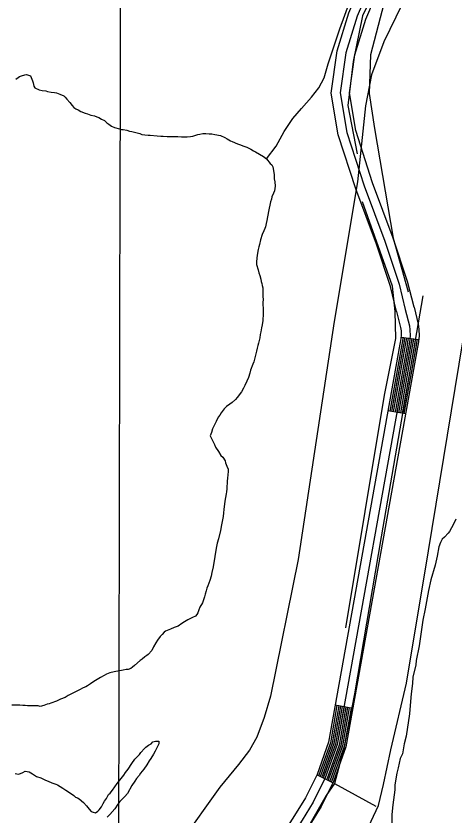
# Model space of a CAD drawing. Extents: x 3177185 to 3215018, y 812988 to 838321.
# Drawn here: x 3196905 to 3197637, y 825993 to 827329 of the extents above; entities that cross this region are included whole.
import ezdxf

# ---------------------------------------------------------------- set-up
doc = ezdxf.new("R2010")
doc.units = 0
for name, color, linetype in [('V-GRID-MAJR', 7, 'Continuous'), ('V-LEVE-TOET', 7, 'Continuous'), ('V-ROAD-CNTR', 7, 'Continuous'), ('V-SITE-VEGE', 7, 'Continuous'), ('V-TOPO-SHOR', 7, 'Continuous')]:
    doc.layers.add(name, color=color, linetype=linetype)

msp = doc.modelspace()

# ---------------------------------------------------------------- linework, layer by layer
at = {"layer": 'V-GRID-MAJR'}
msp.add_spline([(3197059.7, 818362.7), (3197073.8, 824421.5), (3197087.9, 830483.8), (3197102, 836546.1), (3197102, 836549.5)], degree=3, dxfattribs=at)
at = {"layer": 'V-LEVE-TOET'}
for points in [[(3197550.2, 827347.9), (3197520.1, 827286.5), (3197499.4, 827231.4), (3197489.6, 827179.2), (3197476.2, 827052.3), (3197437, 826819), (3197376.7, 826421.2), (3197330.8, 826193), (3197320, 826157.1), (3197308, 826124.5), (3197295.4, 826102.7), (3197277, 826078.9), (3197245.7, 826041), (3197180.9, 825949.5)], [(3197490.3, 825966.2), (3197510.8, 826010.2), (3197519.2, 826045.5), (3197531.4, 826103.4), (3197558.1, 826214.9), (3197594.7, 826435.6), (3197651.9, 826784.9), (3197729.3, 827163.8), (3197747.7, 827226.3), (3197764.1, 827264.3), (3197775.1, 827286), (3197778.9, 827293.5), (3197824.8, 827352.1)]]:
    msp.add_lwpolyline(points, dxfattribs=at)
at = {"layer": 'V-ROAD-CNTR'}
for p, q in [((3197578.4, 826788.1), (3197548.7, 826792.3)), ((3197556.5, 826664.5), (3197526.9, 826669.8)), ((3197468.2, 826172.3), (3197438.7, 826177.6)), ((3197434.8, 826048), (3197407.9, 826061.3))]:
    msp.add_line(p, q, dxfattribs=at)
for points in [[(3197570.5, 826842.9), (3197559.8, 826885.6), (3197535.8, 826958.3), (3197501.2, 827050.7), (3197473, 827138.3), (3197462.4, 827201.1), (3197471.4, 827264.6), (3197489.7, 827324.3), (3197518.8, 827392.6), (3197558.1, 827461.5), (3197599.8, 827523.9), (3197652.6, 827600.9), (3198040.9, 828146.2), (3198304.2, 828508.6), (3198528.3, 828820.4), (3198736.7, 829113.5), (3198856.4, 829279.3), (3198952.9, 829407.7), (3199016.4, 829504.3)], [(3197541.4, 826835.6), (3197531, 826877.2), (3197507.5, 826948.3), (3197472.9, 827040.8), (3197443.8, 827131.1), (3197432, 827200.7), (3197442.1, 827271.1), (3197461.5, 827334.5), (3197491.9, 827406), (3197532.5, 827477.3), (3197575, 827540.8), (3197628.1, 827618.1), (3198016.5, 828163.7), (3198279.9, 828526.2), (3198503.9, 828837.8), (3198712.3, 829130.9), (3198832.3, 829297.1), (3198928.4, 829424.9), (3198959.5, 829472.2)], [(3198940.7, 829416.3), (3198844.4, 829288.2), (3198724.5, 829122.2), (3198516.1, 828829.1), (3198292, 828517.4), (3198028.7, 828155), (3197640.4, 827609.5), (3197587.4, 827532.4), (3197545.3, 827469.4), (3197505.3, 827399.3), (3197475.6, 827329.4), (3197456.7, 827267.8), (3197447.2, 827200.9), (3197458.4, 827134.7), (3197487.1, 827045.8), (3197521.6, 826953.3), (3197545.4, 826881.4), (3197555.9, 826839.2)], [(3197570.5, 826842.8), (3197577.4, 826814.6), (3197578.6, 826806.3), (3197579.3, 826794.2), (3197577.5, 826781.9), (3197576.4, 826775.8), (3197456.7, 826108.2), (3197436, 826050.5), (3197415.1, 826008.4), (3197396.2, 825977.7), (3197370.4, 825937.6), (3197342, 825901.9)], [(3197541.4, 826835.7), (3197547.9, 826808.8), (3197548.8, 826803.2), (3197549.2, 826795.6), (3197547.9, 826786.7), (3197546.9, 826781.1), (3197427.7, 826115.9), (3197408.4, 826062.2), (3197388.9, 826022.9), (3197370.8, 825993.7), (3197346, 825955.1), (3197280.5, 825873), (3196911, 825414.2)], [(3197555.9, 826839.2), (3197562.6, 826811.7), (3197563.7, 826804.8), (3197564.2, 826794.9), (3197562.7, 826784.3), (3197561.7, 826778.5), (3197442.2, 826112), (3197422.2, 826056.4), (3197402, 826015.7), (3197383.5, 825985.7), (3197358.2, 825946.4), (3197292.2, 825863.6), (3196922.7, 825404.8)], [(3197551.7, 826791.9), (3197550.9, 826786.3), (3197549.8, 826780.6), (3197529.9, 826669.2)], [(3197554.7, 826791.5), (3197553.8, 826785.8), (3197552.8, 826780.1), (3197532.8, 826668.7)], [(3197557.6, 826791), (3197556.8, 826785.3), (3197555.7, 826779.5), (3197535.8, 826668.2)], [(3197560.6, 826790.6), (3197559.8, 826784.8), (3197558.7, 826779), (3197538.7, 826667.6)], [(3197563.6, 826790.2), (3197562.7, 826784.3), (3197561.7, 826778.5), (3197541.7, 826667.1)], [(3197566.5, 826789.8), (3197565.7, 826783.9), (3197564.6, 826777.9), (3197544.6, 826666.6)], [(3197569.5, 826789.3), (3197568.7, 826783.4), (3197567.6, 826777.4), (3197547.6, 826666.1)], [(3197572.5, 826788.9), (3197571.6, 826782.9), (3197570.5, 826776.9), (3197550.6, 826665.5)], [(3197575.4, 826788.5), (3197574.6, 826782.4), (3197573.5, 826776.3), (3197553.5, 826665)], [(3197441.7, 826177.1), (3197430.6, 826115.2), (3197411.1, 826061.1), (3197410.6, 826060)], [(3197444.6, 826176.5), (3197433.5, 826114.4), (3197413.9, 826059.9), (3197413.3, 826058.7)], [(3197447.6, 826176), (3197436.4, 826113.6), (3197416.7, 826058.7), (3197416, 826057.3)], [(3197450.5, 826175.5), (3197439.3, 826112.8), (3197419.4, 826057.5), (3197418.7, 826056)], [(3197453.5, 826175), (3197442.2, 826112), (3197422.2, 826056.4), (3197421.3, 826054.6)], [(3197456.4, 826174.4), (3197445.1, 826111.3), (3197425, 826055.2), (3197424, 826053.3)], [(3197459.4, 826173.9), (3197448, 826110.5), (3197427.7, 826054), (3197426.7, 826052)], [(3197462.3, 826173.4), (3197450.9, 826109.7), (3197430.5, 826052.8), (3197429.4, 826050.6)], [(3197465.3, 826172.8), (3197453.8, 826108.9), (3197433.3, 826051.6), (3197432.1, 826049.3)]]:
    msp.add_lwpolyline(points, dxfattribs=at)
at = {"layer": 'V-SITE-VEGE'}
for points in [[(3197640.4, 826488.6), (3197636.6, 826480.3), (3197629.7, 826468.3)], [(3197629.7, 826468.3), (3197627.4, 826465.3), (3197621.3, 826458.5), (3197617.4, 826455.5), (3197614.4, 826449.4), (3197612, 826442.6), (3197608.9, 826426.8), (3197605.7, 826411.6), (3197598.7, 826387.4), (3197594.8, 826369.3), (3197589.2, 826339), (3197585.3, 826320.1), (3197578.9, 826276.9), (3197574.2, 826252.7), (3197573.3, 826245.2), (3197568.6, 826224.7), (3197567.8, 826214.1), (3197565.4, 826196.7), (3197564.5, 826183.9), (3197562.8, 826163.4), (3197557.2, 826126.3), (3197554.1, 826113.5), (3197550.9, 826096.8), (3197547.1, 826088.5), (3197543.9, 826073.4), (3197541.6, 826064.3), (3197538.4, 826044.6), (3197538.3, 826036.3), (3197535.1, 826011.3), (3197533.5, 825995.4), (3197533.3, 825976.5)]]:
    msp.add_lwpolyline(points, dxfattribs=at)
at = {"layer": 'V-TOPO-SHOR'}
msp.add_line((3197437.3, 826047), (3197506.7, 826008.9), dxfattribs=at)
for points in [[(3200309.4, 830575.8), (3200226.6, 830501.9), (3200132.6, 830437), (3200016.2, 830376.5), (3199940.1, 830342.9), (3199680.4, 830179.5), (3199490.1, 830056.4), (3199409.5, 829991.5), (3199328.9, 829910.9), (3199250.6, 829819.1), (3198966.3, 829434.1), (3198809.5, 829216.9), (3198341.7, 828565.5), (3197976.8, 828050.6), (3197815.6, 827826.7), (3197744, 827734.9), (3197587.3, 827508.8), (3197531.3, 827426), (3197484.3, 827329.7), (3197468.6, 827253.6), (3197459.6, 827179.7), (3197475.3, 827099.2)], [(3197323.7, 827090.8), (3197339.9, 827112), (3197353.3, 827136.7), (3197367.9, 827157.9), (3197382.4, 827174.7), (3197399.2, 827193.7), (3197411.5, 827209.4), (3197420.5, 827226.2), (3197427.2, 827249.7), (3197446.2, 827307.9), (3197463, 827353.8), (3197501.1, 827426.6), (3197544.7, 827496), (3197696.9, 827710.9), (3197961.1, 828080.2), (3198058.5, 828219), (3198232, 828454.1), (3198476, 828797.7), (3198745.7, 829168.2), (3198924.8, 829415.6)], [(3197591.7, 827475.2), (3197520.1, 827349.9), (3197497.7, 827264.8), (3197495.5, 827199.9), (3197504.4, 827141.7), (3197535.8, 826958.1), (3197560.4, 826868.6)], [(3196905, 827223.9), (3196908.7, 827226.5), (3196911.2, 827228.3), (3196914.5, 827229.7), (3196920, 827231.1), (3196922.9, 827231.8), (3196929.5, 827229.6), (3196930.5, 827226.7), (3196932.7, 827221.2), (3196933.7, 827217.9), (3196934.8, 827212.1), (3196936.6, 827209.5), (3196943.8, 827206.2), (3196948.9, 827204.7), (3196955.1, 827204.3), (3196958, 827203.5), (3196963.8, 827202.4), (3196969.3, 827201.6), (3196972.9, 827200.8), (3196978.7, 827199), (3196984.9, 827196), (3196987.4, 827193.8), (3196990.3, 827190.5), (3196995, 827185), (3196999.3, 827179.9), (3197001.8, 827176.6), (3197005.1, 827174.4), (3197009.1, 827172.5), (3197013.8, 827170), (3197020.7, 827167), (3197024.7, 827166.2), (3197030.5, 827164), (3197036.3, 827162.5), (3197040.3, 827160.7), (3197043.6, 827159.9), (3197048.3, 827157.3), (3197053, 827154.7), (3197057, 827151.1), (3197060.2, 827148.5), (3197064.9, 827145.2), (3197069.7, 827143.3), (3197078, 827140.7), (3197081.3, 827140), (3197084.5, 827139.6), (3197090.7, 827138.4), (3197095.1, 827136.9), (3197098.7, 827136.2), (3197112.2, 827133.2), (3197115.4, 827131.7), (3197120.5, 827130.9), (3197126, 827130.5), (3197129.6, 827130.1), (3197141.2, 827129.3), (3197147.1, 827128.9), (3197151.4, 827128.5), (3197157.6, 827128.1), (3197164.5, 827128), (3197169.6, 827128), (3197175.5, 827128.3), (3197182, 827127.5), (3197191.5, 827127.5), (3197196.6, 827128.1), (3197200.6, 827128.8), (3197206, 827130.3), (3197209.3, 827131.3), (3197212.6, 827132), (3197217.3, 827133.1), (3197222.4, 827133), (3197228.3, 827132.6), (3197232.3, 827132.6)], [(3197232.3, 827132.6), (3197237.4, 827131.5), (3197246.8, 827129.6), (3197254.1, 827126.3), (3197258.4, 827124), (3197263.5, 827121.1), (3197266.4, 827119.6), (3197275.4, 827115.9), (3197280.2, 827114), (3197284.5, 827112.5), (3197291.1, 827110.3), (3197297.9, 827107), (3197302.3, 827104.4), (3197305.6, 827102.6), (3197319, 827094.4), (3197323.7, 827090.8), (3197330.2, 827083.1), (3197332.7, 827080.5), (3197334.5, 827077.6), (3197335.9, 827068.1), (3197336.6, 827064.1), (3197336.9, 827057.5), (3197337.6, 827052.1), (3197338.2, 827045.2), (3197337.4, 827037.2), (3197335.6, 827033.2), (3197333, 827027.4), (3197332.2, 827023.4), (3197330.8, 827018.7), (3197327.4, 827002.7), (3197324.7, 826987.8), (3197323.2, 826982.7), (3197322.1, 826977.2), (3197320.9, 826974.3), (3197319.5, 826970.7), (3197316.5, 826964.2), (3197313.9, 826955.4), (3197312, 826947.8), (3197311.2, 826943.5), (3197310.1, 826939.5), (3197308.2, 826929.6), (3197307.5, 826924.6), (3197307.1, 826918.7), (3197307.4, 826914.4), (3197309.9, 826905.2), (3197310.9, 826900.1), (3197312.7, 826895.8), (3197314.5, 826889.9), (3197315.2, 826885.9), (3197316.2, 826882.6), (3197316.9, 826879), (3197318, 826875), (3197318, 826871), (3197317.9, 826864.1), (3197317.9, 826860.4), (3197318.2, 826856.1), (3197317.8, 826850.2), (3197317.8, 826847), (3197318.5, 826841.5), (3197318.4, 826832), (3197317.6, 826820.4), (3197316.8, 826813.5), (3197315.7, 826808.4), (3197314.5, 826801.8), (3197313.4, 826797.1), (3197312.6, 826791.7), (3197310.4, 826783), (3197309.3, 826779), (3197308.1, 826774.6), (3197307.4, 826769.5), (3197305.5, 826762.6), (3197302.5, 826751.7), (3197301, 826747.4), (3197297.3, 826737.6), (3197295.8, 826732.5), (3197293.6, 826725.2), (3197291, 826719.4), (3197287.6, 826712.1), (3197285.4, 826707.4), (3197282.1, 826701.3), (3197275.1, 826691.9), (3197272.2, 826688.6), (3197266.7, 826683.6), (3197262.6, 826680.7), (3197256.8, 826676.7), (3197253.1, 826673.1), (3197248.3, 826666.2), (3197245.8, 826662.6), (3197243.2, 826659), (3197239.5, 826652.1), (3197235.4, 826643), (3197233.9, 826639.4), (3197231.7, 826633.6), (3197229.8, 826627.8), (3197232, 826623.4), (3197235.2, 826616.8), (3197237, 826613.5), (3197238.8, 826609.2), (3197243.5, 826601.8), (3197247.8, 826595.3), (3197250.7, 826592)], [(3197456.3, 826307.2), (3197521.2, 826695.6), (3197540.2, 826790.8), (3197539.1, 826835.6), (3197534.6, 826878.1), (3197484.3, 827019.1)], [(3197585, 826861.9), (3197515.6, 826458.9), (3197470.8, 826197), (3197452.9, 826105.2), (3197437.3, 826047), (3197423.8, 826026.9), (3197372.3, 825937.3), (3197352.2, 825901.5), (3197361.1, 825892.5), (3197374.6, 825874.6), (3197399.2, 825852.2), (3197408.2, 825832.1), (3197414.9, 825807.5)], [(3197250.7, 826592), (3197254.6, 826586.1), (3197255.3, 826582.8), (3197257.8, 826577.3), (3197259.6, 826572.2), (3197259.6, 826568.2), (3197258.8, 826557.3), (3197258.4, 826551.9), (3197258.3, 826547.9), (3197257.6, 826544.2), (3197257.5, 826539.1), (3197256.8, 826534.4), (3197256.4, 826530.8), (3197254.5, 826518.8), (3197252.5, 826504.6), (3197251.8, 826499.1), (3197251.4, 826493.3), (3197250.6, 826487.5), (3197248.7, 826479.1), (3197246.8, 826469.7), (3197243.4, 826455.9), (3197241.6, 826448.6), (3197240.4, 826442.8), (3197238.5, 826433.7), (3197237.4, 826426.5), (3197234.7, 826409), (3197232.4, 826399.6), (3197231.3, 826393.4), (3197229.1, 826386.1), (3197225.7, 826377.4), (3197224.2, 826373.1), (3197223.1, 826368.7), (3197221.6, 826363.2), (3197220.5, 826358.9), (3197217.9, 826352), (3197216.8, 826349.1), (3197212.7, 826341.8), (3197210.9, 826337.1), (3197209, 826332.4), (3197207.2, 826329.5), (3197205.3, 826326.6), (3197200.2, 826324.5), (3197192.5, 826320.5), (3197186.7, 826317.3), (3197182.6, 826314.4), (3197176.1, 826309.7), (3197169.5, 826307.6), (3197163.3, 826305.1), (3197160.4, 826304), (3197155.3, 826301.5), (3197152.7, 826299.7), (3197149.4, 826296.1), (3197146.1, 826292.5), (3197141.7, 826286.3), (3197139.1, 826282.3), (3197135, 826275.1), (3197132.1, 826269.3), (3197126.2, 826262.8), (3197124, 826260.6), (3197120.3, 826258.5), (3197116.3, 826254.5), (3197113, 826252.3), (3197103.5, 826244.4), (3197100.2, 826241.2), (3197097.3, 826239), (3197092.5, 826237.2), (3197089.2, 826237.2), (3197084.1, 826236.2), (3197069.2, 826233.7), (3197062.3, 826232), (3197056.4, 826229.5), (3197052.8, 826227.3), (3197046.2, 826224.1), (3197035.2, 826217.3), (3197029.7, 826213.3), (3197024.6, 826210.4), (3197021.7, 826208.6), (3197017.3, 826206.8), (3197011.1, 826203.3), (3197007.8, 826201.8), (3197002.7, 826199.3), (3196996.8, 826196.1), (3196992.5, 826193.9), (3196987.3, 826190.7), (3196979.7, 826187.8), (3196976.4, 826186.1), (3196972.7, 826184.6), (3196963.6, 826181.1), (3196960.7, 826180), (3196957.4, 826179.3), (3196951.9, 826177.5), (3196945.7, 826175.7), (3196942.5, 826176.9), (3196939.2, 826176.9), (3196933, 826176.9), (3196927.9, 826177), (3196924.3, 826177), (3196920.6, 826177.4), (3196916.6, 826177.4), (3196911.9, 826177.8), (3196908.6, 826177.8)], [(3196908.6, 826177.8), (3196898.1, 826177.9)], [(3197060, 826028.5), (3197062.5, 826031.1), (3197066.6, 826036.1), (3197074.3, 826047), (3197085.3, 826060.7), (3197088.3, 826065.4), (3197090.5, 826068.3), (3197092.7, 826070.9), (3197099, 826080.3), (3197103.7, 826087.5), (3197106.3, 826090.1), (3197109.2, 826093.3), (3197111.4, 826095.5), (3197114, 826098.7), (3197119.9, 826105.6), (3197122.1, 826107.8), (3197126.5, 826111), (3197130.9, 826113.5), (3197133.8, 826116.8), (3197138.6, 826117.8), (3197144, 826117.8), (3197144, 826113.1), (3197140.6, 826106.5), (3197137.7, 826101.1), (3197135.1, 826096), (3197130.7, 826088.8), (3197127.7, 826084.8), (3197124, 826077.9), (3197118.9, 826071), (3197113.4, 826064.2), (3197110.8, 826060.5), (3197106.8, 826055.1), (3197103.8, 826051.1), (3197098.7, 826043.5), (3197091.3, 826030.1), (3197086.9, 826025.1), (3197084.3, 826022.5), (3197078.8, 826016.7), (3197075.5, 826012.4), (3197070.3, 826004.8), (3197061.9, 825995), (3197057.5, 825990.7)], [(3196903.7, 826063.6), (3196909.2, 826062.8), (3196912.5, 826063.5), (3196916.5, 826065.3), (3196920.5, 826067.8), (3196927.4, 826066.7), (3196932.8, 826063.4), (3196939.7, 826058.9), (3196946.6, 826056.3), (3196954.6, 826052.6), (3196959, 826050.8), (3196965.1, 826048.2), (3196971.7, 826045.6), (3196974.6, 826044.5), (3196978.9, 826041.9), (3196983.6, 826039.3), (3196988.7, 826035.6), (3196998.1, 826029.7), (3197001.7, 826026.8), (3197004.6, 826024.2), (3197007.9, 826023.1), (3197010.8, 826021.3), (3197018, 826015.4), (3197023.1, 826009.9), (3197025.2, 826006.6), (3197027.4, 826004), (3197030.6, 826000.4), (3197034.3, 825999.3), (3197038.3, 825998.1), (3197041.9, 826000.6), (3197044.5, 826003.2), (3197048.2, 826007.9), (3197050.8, 826013.3), (3197053, 826017.7), (3197056.3, 826022), (3197060, 826028.5)]]:
    msp.add_lwpolyline(points, dxfattribs=at)

doc.saveas('drawing.dxf')
